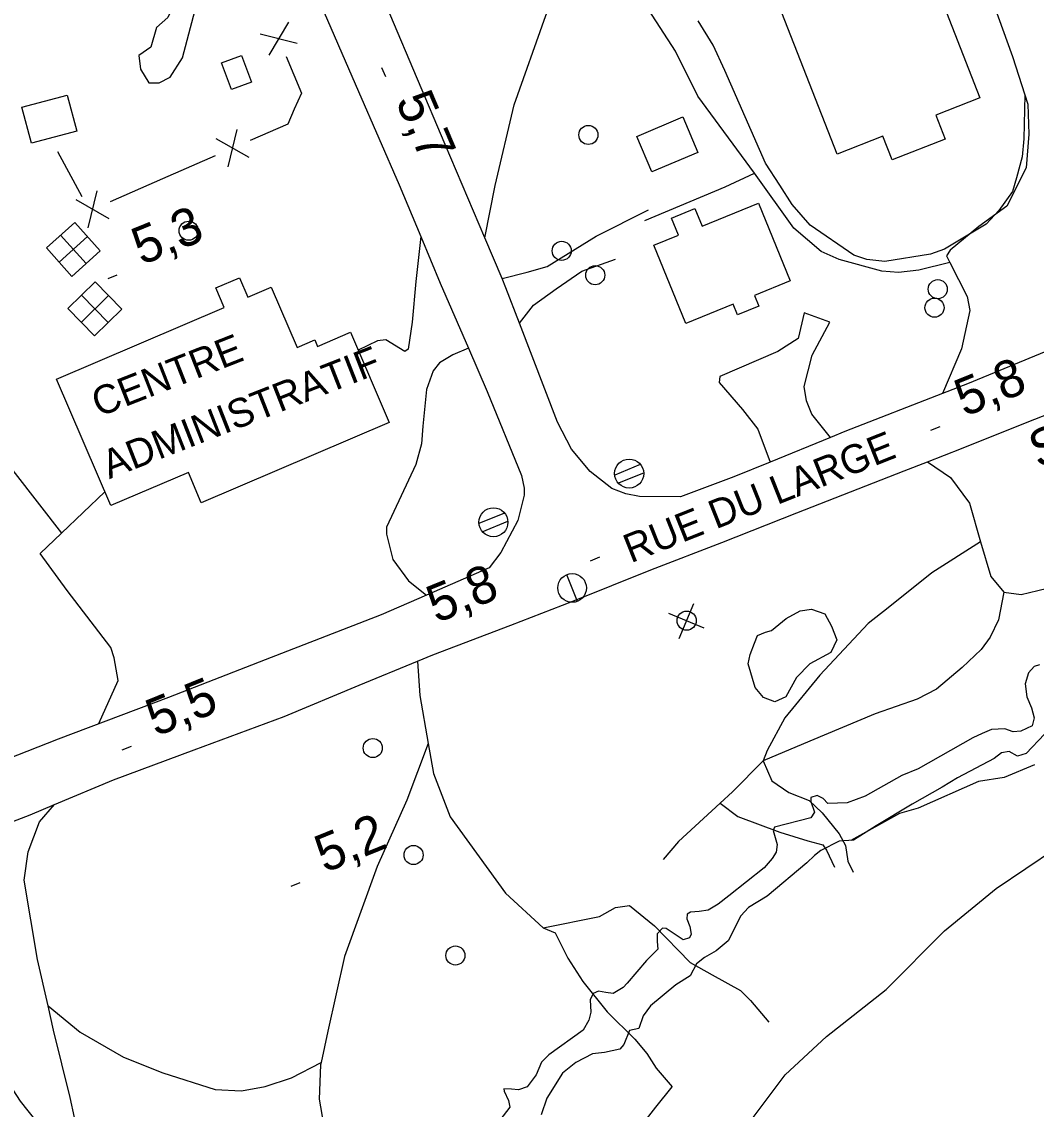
# Model space of a CAD drawing. Extents: x 362852 to 366875, y 5563573 to 5566479.
# Drawn here: x 364158.5 to 364264.7, y 5564618.6 to 5564732.5 of the extents above; entities that cross this region are included whole.
import ezdxf

# ---------------------------------------------------------------- set-up
doc = ezdxf.new("R2010")
doc.units = 0
for name, color, linetype in [('Niveau 19', 7, 'Continuous'), ('Niveau 2', 7, 'Continuous'), ('Niveau 21', 7, 'Continuous'), ('Niveau 22', 7, 'Continuous'), ('Niveau 3', 7, 'Continuous'), ('Niveau 31', 7, 'Continuous'), ('Niveau 34', 7, 'Continuous'), ('Niveau 36', 7, 'Continuous'), ('Niveau 37', 7, 'Continuous'), ('Niveau 4', 7, 'Continuous'), ('Niveau 52', 7, 'Continuous')]:
    doc.layers.add(name, color=color, linetype=linetype)

msp = doc.modelspace()

# ---------------------------------------------------------------- linework, layer by layer
at = {"layer": 'Niveau 19'}
for points in [[(364181.86, 5564753.49), (364179.34, 5564749.59), (364178.51, 5564747.26), (364177.41, 5564745.07), (364175.63, 5564740.42), (364175.19, 5564738.44), (364174.65, 5564734.8), (364173.78, 5564732.95), (364172.59, 5564731.91), (364171.97, 5564729.85), (364170.71, 5564728.96), (364170.89, 5564727.54), (364171.78, 5564726.1), (364172.84, 5564726.1), (364174.02, 5564726.71), (364175.31, 5564728.73), (364177.12, 5564735.62), (364177.84, 5564737.35), (364179.31, 5564739.19), (364180.77, 5564740.04), (364182.13, 5564740.66), (364184.33, 5564740.75), (364187.08, 5564740.82)], [(364208.76, 5564705.6), (364211.37, 5564706.28), (364213.46, 5564706.88), (364218.61, 5564710.05), (364224.09, 5564712.79)], [(364200.24, 5564710.02), (364199.73, 5564705.31), (364199.36, 5564701.03), (364198.91, 5564698.23), (364198.58, 5564697.97), (364196.59, 5564699.21), (364195.7, 5564699.09), (364193.68, 5564698.12)], [(364210.59, 5564700.94), (364212.05, 5564702.84), (364214.41, 5564704.54), (364217.12, 5564706.38), (364220.62, 5564707.64)], [(364243.14, 5564688.98), (364241.18, 5564691.41), (364240.62, 5564692.8), (364240.37, 5564694.31), (364241.22, 5564697.58), (364243.06, 5564701.05), (364240.39, 5564702.02), (364239.76, 5564699.34), (364237.64, 5564697.98), (364231.54, 5564695.35), (364231.49, 5564694.71), (364233.92, 5564691.91), (364235.52, 5564689.83), (364236.82, 5564686.39)], [(364205.25, 5564698.31), (364203.6, 5564697.63), (364202.2, 5564696.79), (364201.55, 5564695.94), (364200.86, 5564693.98), (364200.47, 5564690.17), (364200.33, 5564688.3), (364199.73, 5564686.13), (364196.66, 5564679.59), (364196.65, 5564678.84), (364197.32, 5564676.2), (364198.95, 5564673.95), (364200.83, 5564672.45)], [(364166.55, 5564659.01), (364168.57, 5564663.51), (364168.16, 5564665.89), (364167.78, 5564666.98), (364163.24, 5564672.95), (364160.39, 5564676.81), (364162.63, 5564678.95), (364167.16, 5564683.29)], [(364169.72, 5564589.21), (364169.33, 5564594.03), (364167.97, 5564601.49), (364167.31, 5564604.68), (364165.85, 5564610.69), (364164.9, 5564613.58), (364163.55, 5564619.86), (364161.81, 5564626.91), (364161.23, 5564629.47), (364160.11, 5564634.32), (364158.74, 5564642.61), (364159.15, 5564645.6), (364160.34, 5564648.71), (364161.9, 5564650.53)], [(364147.21, 5564644.74), (364150.62, 5564643.48), (364151.87, 5564642.3), (364152.86, 5564641.01), (364153.84, 5564637.74), (364154.46, 5564632.68), (364155.49, 5564626.22), (364155.76, 5564624.5), (364156.7, 5564621.95), (364158.32, 5564619.48), (364160.05, 5564617.28), (364161.5, 5564611.89), (364161.68, 5564604.04), (364159.25, 5564598.24), (364154.64, 5564593.55), (364150.98, 5564590.29), (364149.21, 5564588.13)]]:
    msp.add_lwpolyline(points, dxfattribs=at)
at = {"layer": 'Niveau 2'}
for points in [[(364263.49, 5564724.85), (364263.39, 5564720.25), (364263.21, 5564718.37), (364262.63, 5564716.14), (364262.21, 5564714.73), (364260.78, 5564712.72), (364259.43, 5564711.3), (364255.08, 5564708.7), (364253.62, 5564708.17), (364248.83, 5564707.39), (364246.94, 5564707.61), (364245.58, 5564708.05), (364241.01, 5564711.21), (364239.14, 5564713.37), (364237.82, 5564715.38), (364236.32, 5564717.69), (364232.08, 5564727.39), (364230.87, 5564730.06), (364229.28, 5564732.58)], [(364236.95, 5564668.77), (364238.49, 5564670.02), (364239.97, 5564670.81), (364241.15, 5564670.98), (364242.53, 5564670.49), (364243.23, 5564669.22), (364243.81, 5564667.78), (364243.17, 5564666.46), (364240.98, 5564665.26), (364239.58, 5564663.82), (364238.47, 5564661.81), (364237.32, 5564661.28), (364236.14, 5564661.73), (364235.27, 5564662.8), (364234.51, 5564665.28), (364234.74, 5564666.25), (364235.2, 5564667.43), (364235.49, 5564668.23), (364236.34, 5564668.58), (364236.95, 5564668.77)], [(364265.01, 5564665.17), (364264.46, 5564665), (364263.86, 5564664.33), (364263.52, 5564663.19), (364263.69, 5564661.83), (364264.17, 5564660.66), (364264.47, 5564659.6), (364264.25, 5564658.76), (364263.05, 5564658.21), (364262.27, 5564658.14), (364261.39, 5564658.46), (364259.99, 5564658.39), (364259.03, 5564657.99), (364258.04, 5564657.53), (364252.33, 5564654.26), (364250.62, 5564653.56), (364246.76, 5564651.42), (364244.87, 5564650.71), (364243.89, 5564650.68), (364242.85, 5564650.63), (364242.38, 5564651.18), (364241.75, 5564651.49), (364241.09, 5564651.28), (364241.08, 5564650.84), (364241.46, 5564649.75), (364241.08, 5564649.16), (364237.26, 5564648.15), (364237.15, 5564647.8), (364237.55, 5564646.35), (364237.44, 5564645.56), (364237.03, 5564644.89), (364236.18, 5564643.92), (364232.51, 5564640.99), (364231.38, 5564640.09), (364230.33, 5564639.47), (364229.39, 5564639.34), (364228.48, 5564639.28), (364228.13, 5564639.07), (364228.09, 5564638.56), (364228.41, 5564637.76), (364228.55, 5564636.95), (364228.39, 5564636.57), (364227.73, 5564636.36), (364225.94, 5564637.56), (364225.56, 5564637.58), (364224.99, 5564636.98), (364225.01, 5564636.18), (364225.07, 5564635.4), (364224.54, 5564634.87), (364223.87, 5564634.22), (364221.85, 5564631.84), (364221.43, 5564631.36), (364220.37, 5564630.74), (364219.63, 5564630.87), (364218.84, 5564630.98), (364218.31, 5564630.76), (364217.97, 5564630.07), (364218.05, 5564628.79), (364217.83, 5564627.96), (364217.26, 5564626.92), (364213.65, 5564624.32), (364212.89, 5564623.57), (364212.32, 5564622.22)], [(364265.53, 5564657.92), (364263.61, 5564655.89), (364262.73, 5564655.59), (364261.84, 5564656.1), (364261.03, 5564655.95), (364260.28, 5564655.34), (364256.42, 5564653.32), (364254.82, 5564652.36), (364251.68, 5564650.57), (364247.93, 5564648.29), (364245.54, 5564646.82), (364244.03, 5564646.7), (364242.12, 5564645.73), (364241.46, 5564645.21), (364240.65, 5564644.44), (364236.52, 5564640.94), (364234.56, 5564639.77), (364233.74, 5564638.88), (364232.43, 5564636.28), (364231.18, 5564635.21), (364229.96, 5564634.53), (364229.11, 5564633.87), (364228.44, 5564632.6), (364226.95, 5564631.67), (364224.29, 5564629.47), (364223.53, 5564628.41), (364223.07, 5564627.1), (364222.1, 5564626.89), (364221.51, 5564625.4), (364221.09, 5564624.92), (364219.48, 5564624.57), (364218.23, 5564624.43), (364216.48, 5564623.53), (364215.07, 5564622.39), (364213.45, 5564619.8), (364212.84, 5564618.06)], [(364212.32, 5564622.22), (364211.4, 5564620.97), (364210.47, 5564620.66), (364209.75, 5564620.74), (364208.93, 5564620.77), (364208.96, 5564620.54), (364209.42, 5564619.55), (364209.58, 5564618.86), (364206.76, 5564615.22)]]:
    msp.add_lwpolyline(points, dxfattribs=at)
at = {"layer": 'Niveau 21'}
for points in [[(364189.42, 5564735.12), (364193.71, 5564725.18), (364197.98, 5564715.43), (364200.24, 5564710.02), (364200.24, 5564710.02), (364202.29, 5564705.13), (364205.25, 5564698.31), (364207.21, 5564693.78), (364210.78, 5564684.98), (364211.07, 5564683.67), (364211.06, 5564682.92), (364210.42, 5564680.29), (364208.61, 5564676.94), (364207.41, 5564675.32), (364200.83, 5564672.45), (364196.1, 5564670.39), (364183.97, 5564665.67), (364173.84, 5564661.75), (364162.27, 5564657.39), (364156.86, 5564655.26)], [(364309.53, 5564715.29), (364296.4, 5564710.06), (364281.43, 5564704.25), (364274.47, 5564701.55), (364272.1, 5564700.63), (364257.48, 5564694.6), (364254.88, 5564693.59), (364244.65, 5564689.6), (364243.14, 5564688.98), (364236.82, 5564686.39), (364233.03, 5564684.85), (364227.45, 5564682.74), (364223.15, 5564682.78), (364221.73, 5564683.07), (364220.25, 5564683.64), (364217.98, 5564685.39), (364216.03, 5564687.76), (364214.57, 5564690.58), (364210.59, 5564700.94), (364209.16, 5564704.65), (364208.76, 5564705.6), (364206.94, 5564709.89), (364202.8, 5564719.64), (364197.02, 5564733.32)], [(364149.97, 5564645.85), (364159.35, 5564649.45), (364161.9, 5564650.53), (364168.08, 5564653.13), (364176.51, 5564656.27), (364185.94, 5564659.77), (364193.8, 5564663.05), (364199.89, 5564665.54), (364201.5, 5564666.21), (364209.69, 5564669.31), (364216.15, 5564671.84), (364224.33, 5564675.12), (364231.75, 5564677.97), (364239.62, 5564681.09), (364250.86, 5564685.49), (364253.28, 5564686.43), (364256.85, 5564687.81), (364263.91, 5564690.64), (364271.69, 5564693.69)]]:
    msp.add_lwpolyline(points, dxfattribs=at)
at = {"layer": 'Niveau 22'}
for points in [[(364206.94, 5564709.89), (364208.04, 5564715.36), (364210.03, 5564723.81), (364213.34, 5564733.15), (364214.75, 5564736.82), (364217.99, 5564744.55), (364220.85, 5564750.21), (364223.86, 5564755.63), (364228.21, 5564761.96), (364232.11, 5564768.28), (364232.56, 5564769.27), (364234.48, 5564773.48), (364235.31, 5564779.29), (364235.65, 5564787.33), (364236.12, 5564788.95), (364237.04, 5564790.75)], [(364255.64, 5564707.29), (364252.39, 5564706.49), (364250.25, 5564706.24), (364248.51, 5564706.39), (364244.04, 5564707.61), (364242.18, 5564708.45), (364239.3, 5564710.87), (364235.19, 5564716.64), (364229.24, 5564724.72), (364226.9, 5564729.42), (364221.63, 5564737.58), (364218.99, 5564739.99), (364216.62, 5564741.3), (364209.7, 5564743.03), (364203.78, 5564742.97), (364199.39, 5564744.73), (364195.65, 5564747.19)], [(364127.24, 5564730.19), (364134.29, 5564720.13), (364138.73, 5564713.11), (364147.86, 5564698.06), (364155.2, 5564688.49), (364162.63, 5564678.95)], [(364223.7, 5564711.69), (364232.1, 5564715.2), (364235.19, 5564716.64)], [(364258.86, 5564678.06), (364253.74, 5564674.81), (364249.18, 5564671.13), (364247.1, 5564669.5), (364242.03, 5564664.07), (364238.37, 5564659.63), (364236.5, 5564656.21), (364236.08, 5564655.1), (364232.89, 5564651.86), (364231.59, 5564650.67), (364227.24, 5564646.66), (364225.61, 5564644.77)], [(364261.27, 5564672.76), (364260.74, 5564669.86), (364259.86, 5564668.07), (364258.93, 5564666.78), (364256.92, 5564664.88), (364254.24, 5564662.6), (364252.2, 5564661.56), (364247.81, 5564660.03), (364240.99, 5564657.16), (364236.08, 5564655.1)], [(364199.89, 5564665.54), (364200.13, 5564661.95), (364201.01, 5564656.93), (364201.56, 5564653.77), (364203.31, 5564649.25), (364209.11, 5564641.24), (364213.06, 5564637.64), (364214.31, 5564637.11), (364215.64, 5564634.45), (364217.2, 5564632), (364219.77, 5564628.84), (364222.64, 5564625.97), (364223.91, 5564624.48), (364224.88, 5564622.93), (364226.56, 5564620.96)], [(364201.01, 5564656.93), (364198.79, 5564651.01), (364195.67, 5564644.06), (364192.27, 5564634.61), (364190.53, 5564626.79), (364189.8, 5564623.51)], [(364236.08, 5564655.1), (364236.99, 5564653.03), (364238.78, 5564651.8), (364240.9, 5564650.97), (364242.26, 5564649.67), (364244.03, 5564647.47), (364244.7, 5564646.24), (364244.97, 5564644.62), (364245.51, 5564643.44)], [(364231.59, 5564650.67), (364233.43, 5564649.3), (364237.82, 5564647.64), (364240.78, 5564646.72), (364242.33, 5564646.3), (364242.72, 5564645.76), (364243.56, 5564643.98)], [(364213.06, 5564637.64), (364218.95, 5564638.82), (364220.62, 5564639.76), (364222.09, 5564639.98), (364224.72, 5564637.83), (364228.44, 5564633.99), (364230.76, 5564632.69), (364233.72, 5564631.05), (364234.77, 5564630.01), (364236.69, 5564627.74)], [(364161.23, 5564629.47), (364164.57, 5564626.7), (364169.12, 5564624.09), (364173.25, 5564622.43), (364178.73, 5564620.68), (364181.46, 5564620.55), (364183.95, 5564621.01), (364186.72, 5564621.91), (364189.8, 5564623.51)], [(364189.8, 5564623.51), (364189.75, 5564623.29), (364189.59, 5564619.68), (364190.39, 5564615.26), (364190.96, 5564613.02), (364192.14, 5564610.55), (364193.46, 5564609.13), (364196.88, 5564606.9), (364200.19, 5564605.64), (364203.47, 5564605.39), (364208.77, 5564605.81), (364211.28, 5564606), (364213.16, 5564606.35), (364214.52, 5564606.84), (364215.68, 5564607.61), (364222.51, 5564615.83), (364224.86, 5564618.86), (364226.56, 5564620.96)]]:
    msp.add_lwpolyline(points, dxfattribs=at)
at = {"layer": 'Niveau 3'}
for p, q in [((364196.15, 5564727.72), (364196.56, 5564726.76)), ((364167.51, 5564705.61), (364168.47, 5564706)), ((364253.65, 5564689.74), (364254.61, 5564690.13)), ((364218.02, 5564676.06), (364218.99, 5564676.46)), ((364168.99, 5564656.25), (364169.95, 5564656.64)), ((364186.67, 5564641.99), (364187.63, 5564642.38))]:
    msp.add_line(p, q, dxfattribs=at)
at = {"layer": 'Niveau 31'}
for points in [[(364230.8, 5564752.26), (364245.7, 5564758.08), (364247.57, 5564753.3), (364249.43, 5564754.03), (364251.61, 5564748.46), (364249.72, 5564747.72), (364258.79, 5564724.54), (364254.17, 5564722.73), (364255.15, 5564720.22), (364249.59, 5564718.04), (364248.62, 5564720.52), (364243.84, 5564718.65), (364234.84, 5564741.66), (364233.15, 5564741), (364231.89, 5564744.21), (364233.68, 5564744.91), (364230.8, 5564752.26)], [(364182.52, 5564726.19), (364180.43, 5564725.4), (364179.37, 5564728.19), (364181.46, 5564728.98), (364182.52, 5564726.19)], [(364164.23, 5564721.06), (364159.49, 5564719.78), (364158.48, 5564723.54), (364163.22, 5564724.82), (364164.23, 5564721.06)], [(364222.85, 5564720.49), (364227.67, 5564722.53), (364229.24, 5564718.82), (364224.42, 5564716.79), (364222.85, 5564720.49)], [(364227.99, 5564700.9), (364224.64, 5564709.1), (364227.22, 5564710.15), (364226.48, 5564711.94), (364228.94, 5564712.95), (364229.71, 5564711.09), (364235.6, 5564713.5), (364238.93, 5564705.38), (364235.18, 5564703.85), (364235.64, 5564702.73), (364233.4, 5564701.82), (364232.94, 5564702.93), (364227.99, 5564700.9)], [(364182.15, 5564703.66), (364184.58, 5564704.71), (364187.29, 5564698.39), (364189.15, 5564699.19), (364189.44, 5564698.51), (364192.88, 5564699.98), (364196.92, 5564690.55), (364177.27, 5564682.13), (364175.91, 5564685.31), (364167.78, 5564681.83), (364162.11, 5564695.08), (364179.66, 5564702.59), (364178.78, 5564704.63), (364181.28, 5564705.69), (364182.15, 5564703.66)]]:
    msp.add_lwpolyline(points, dxfattribs=at)
at = {"layer": 'Niveau 34'}
for p, q in [((364165.36, 5564710), (364162.38, 5564707.32)), ((364162.53, 5564710.15), (364165.21, 5564707.17)), ((364164.7, 5564701.02), (364167.56, 5564703.82)), ((364167.52, 5564701), (364164.72, 5564703.86))]:
    msp.add_line(p, q, dxfattribs=at)
for points in [[(364163.72, 5564705.84), (364161.05, 5564708.81), (364164.02, 5564711.48), (364166.69, 5564708.51), (364163.72, 5564705.84)], [(364166.15, 5564705.26), (364168.95, 5564702.4), (364166.08, 5564699.6), (364163.3, 5564702.46), (364166.15, 5564705.26)]]:
    msp.add_lwpolyline(points, close=True, dxfattribs=at)
at = {"layer": 'Niveau 36'}
for p, q in [((364223.23, 5564686.13), (364220.55, 5564685.04)), ((364220.89, 5564684.19), (364223.58, 5564685.28)), ((364209.01, 5564681.04), (364206.33, 5564679.95)), ((364206.67, 5564679.1), (364209.36, 5564680.19)), ((364216.66, 5564671.81), (364215.54, 5564674.59)), ((364227.29, 5564667.93), (364228.84, 5564671.6)), ((364229.9, 5564668.99), (364226.23, 5564670.54))]:
    msp.add_line(p, q, dxfattribs=at)
for centre, radius in [((364217.79, 5564720.65), 1), ((364175.94, 5564710.62), 1), ((364215, 5564708.51), 1), ((364218.51, 5564705.96), 1), ((364254.37, 5564704.5), 1), ((364254.03, 5564702.56), 1), ((364222.06, 5564685.19), 1.52), ((364207.85, 5564680.09), 1.52), ((364216.09, 5564673.21), 1.5), ((364228.08, 5564669.79), 1), ((364195.22, 5564656.45), 1), ((364199.49, 5564645.25), 1), ((364203.87, 5564634.73), 1)]:
    msp.add_circle(centre, radius, dxfattribs=at)
at = {"layer": 'Niveau 37'}
for p, q in [((364186.38, 5564732.44), (364184.35, 5564728.99)), ((364187.31, 5564730.22), (364183.43, 5564731.21)), ((364182.29, 5564718.28), (364178.81, 5564720.25)), ((364180.09, 5564717.32), (364181.01, 5564721.21)), ((364164.79, 5564714.18), (364162.24, 5564718.87)), ((364178.72, 5564718.46), (364173.22, 5564716.06)), ((364173.22, 5564716.06), (364167.72, 5564713.66)), ((364165.43, 5564710.91), (364166.35, 5564714.81)), ((364167.63, 5564711.87), (364164.15, 5564713.85))]:
    msp.add_line(p, q, dxfattribs=at)
for points in [[(364186.14, 5564728.87), (364187.74, 5564725.03), (364187, 5564723.34)], [(364187, 5564723.34), (364186.32, 5564721.78), (364182.38, 5564720.06)], [(364264.5, 5564654.7), (364261.32, 5564653.37), (364258.62, 5564652.96), (364252.32, 5564650.14), (364250.36, 5564649.59), (364245.28, 5564646.76)]]:
    msp.add_lwpolyline(points, dxfattribs=at)
at = {"layer": 'Niveau 4'}
msp.add_lwpolyline([(364220.93, 5564588.78), (364219.54, 5564589.9), (364220.47, 5564592.52), (364221.15, 5564593.92), (364221.59, 5564594.36), (364222.79, 5564594.34), (364223.27, 5564594.54), (364223.75, 5564595.05), (364223.43, 5564597.22), (364222.19, 5564600.27), (364223.24, 5564603.51), (364229.16, 5564611.23), (364234.19, 5564616.66), (364238.41, 5564622.25), (364242.72, 5564626.26), (364248.96, 5564631.18), (364255.09, 5564637.31), (364260.47, 5564641.75), (364266.7, 5564645.92)], dxfattribs=at)
at = {"layer": 'Niveau 52'}
for points in [[(364258.74, 5564738.47), (364262.18, 5564728.87), (364263.81, 5564723.87), (364263.9, 5564720.74), (364263.63, 5564717.2), (364261.59, 5564713.19), (364258.66, 5564711.06), (364255.68, 5564708.6), (364255.28, 5564707.99)], [(364255.28, 5564707.99), (364255.64, 5564707.29), (364257.45, 5564703.72), (364257.73, 5564702.28), (364256.85, 5564698.25), (364254.88, 5564693.59)], [(364253.28, 5564686.43), (364255.71, 5564684.78), (364257.7, 5564682.1), (364258.86, 5564678.06), (364259.91, 5564674.4), (364261.27, 5564672.76), (364263.11, 5564672.52), (364264.86, 5564672.94), (364275.45, 5564675.48), (364279.01, 5564677.54), (364280.13, 5564677.69), (364285.26, 5564677.07), (364288.1, 5564677.77), (364295.03, 5564679.58), (364296.74, 5564680.72), (364299.4, 5564684.49), (364300.82, 5564685.45), (364305.55, 5564686.82), (364305.73, 5564687.76), (364303.13, 5564693.92), (364301.14, 5564700.09), (364300.2, 5564704.83)]]:
    msp.add_lwpolyline(points, dxfattribs=at)

# ---------------------------------------------------------------- texts
at = {"layer": 'Niveau 21'}
msp.add_text('RUE DU LARGE', height=3, rotation=21.7208, dxfattribs=at).set_placement((364222.23, 5564675.79))
at = {"layer": 'Niveau 3'}
for s, rotation, p in [('5,7  ', 293.0199, (364197.57, 5564724.23)), ('5,3  ', 22.09, (364171.02, 5564706.97)), ('5,8  ', 22.09, (364257.16, 5564691.1)), ('  5,8', 22.0924, (364199.18, 5564668.39)), ('5,5  ', 22.09, (364172.5, 5564657.61)), ('5,2  ', 22.09, (364190.18, 5564643.35))]:
    msp.add_text(s, height=3.93, rotation=rotation, dxfattribs=at).set_placement(p)
at = {"layer": 'Niveau 31'}
for s, p in [('CENTRE', (364166.54, 5564691.08)), ('ADMINISTRATIF', (364167.62, 5564684.59))]:
    msp.add_text(s, height=3, rotation=21.3944, dxfattribs=at).set_placement(p)
at = {"layer": 'Niveau 52'}
msp.add_text('Stationnement', height=3.93, rotation=22.09, dxfattribs=at).set_placement((364264.92, 5564685.64))

doc.saveas('drawing.dxf')
